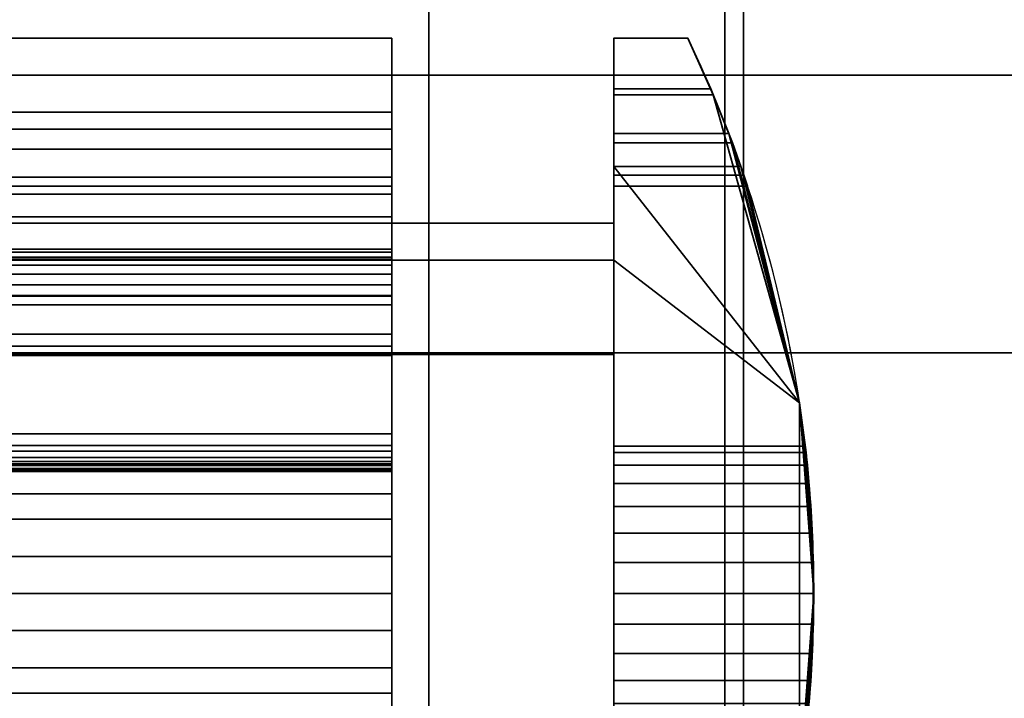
# Model space of a CAD drawing. Header units: millimetres. Extents: x -625 to 3725, y -115 to 86.
# Tile 481 of 656: x 1965 to 1979, y -22 to -13. Entities that reach past the tile are written whole.
import ezdxf

# ---------------------------------------------------------------- set-up
doc = ezdxf.new("R2010")
doc.units = ezdxf.units.MM
doc.layers.add('152', color=7, linetype='Continuous', true_color=0xffffff)

# ---------------------------------------------------------------- blocks, each defined once
blk = doc.blocks.new('UG_SURFACE_002')
at = {"layer": '152', "color": 252, "linetype": 'Continuous', "lineweight": 35}
for points in [[(2187, -14, 2237), (2187, 86, 2237), (813, 86, 2237), (813, -14, 2237)], [(963, -14, 2087), (963, 86, 2087), (2037, 86, 2087), (2037, -14, 2087)], [(2187, -14, 2237), (813, -14, 2237), (963, -14, 2087), (2037, -14, 2087)]]:
    blk.add_3dface(points, dxfattribs=at)
blk = doc.blocks.new('UG_SURFACE_057')
at = {"layer": '152', "color": 250, "linetype": 'Continuous', "lineweight": 35}
for points in [[(1029.5, -14.5, 3.5), (1970.5, -14.5, 3.5), (1970.5, -14.728, 2.352), (1029.5, -14.728, 2.352)], [(1029.5, -14.5, 23.5), (1970.5, -14.5, 23.5), (1970.5, -14.5, 3.5), (1029.5, -14.5, 3.5)], [(1029.5, -15.5, 23.5), (1970.5, -15.5, 23.5), (1970.5, -14.5, 23.5), (1029.5, -14.5, 23.5)], [(1970.5, -14.5, 3.5), (1970.5, -14.5, 23.5), (1970.5, -15.5, 5.5), (1970.5, -15.5, 3.5)], [(1970.5, -15.5, 3.5), (1970.5, -15.606, 2.856), (1970.5, -14.728, 2.352), (1970.5, -14.5, 3.5)], [(1970.5, -14.5, 23.5), (1970.5, -15.5, 23.5), (1970.5, -15.5, 6.5)], [(1970.5, -15.5, 6.5), (1970.5, -15.5, 5.5), (1970.5, -14.5, 23.5)], [(1029.5, -14.728, 2.352), (1970.5, -14.728, 2.352), (1970.5, -15.379, 1.379), (1029.5, -15.379, 1.379)], [(1970.5, -15.606, 2.856), (1970.5, -15.915, 2.281), (1970.5, -15.379, 1.379), (1970.5, -14.728, 2.352)], [(1029.5, -15.379, 1.379), (1970.5, -15.379, 1.379), (1970.5, -16.352, 0.728), (1029.5, -16.352, 0.728)], [(1970.5, -16.352, 0.728), (1970.5, -15.379, 1.379), (1970.5, -15.915, 2.281), (1970.5, -16.391, 1.835)], [(1029.5, -15.5, 5.5), (1970.5, -15.5, 5.5), (1970.5, -19.216, 5.5), (1029.5, -19.216, 5.5)], [(1029.5, -15.5, 3.5), (1970.5, -15.5, 3.5), (1970.5, -15.5, 5.5), (1029.5, -15.5, 5.5)], [(1029.5, -15.606, 2.856), (1970.5, -15.606, 2.856), (1970.5, -15.5, 3.5), (1029.5, -15.5, 3.5)], [(1029.5, -15.5, 6.5), (1970.5, -15.5, 6.5), (1970.5, -15.5, 23.5), (1029.5, -15.5, 23.5)], [(1029.5, -20.5, 6.5), (1970.5, -20.5, 6.5), (1970.5, -15.5, 6.5), (1029.5, -15.5, 6.5)], [(1970.5, -15.5, 6.5), (1970.5, -21, 5.5), (1970.5, -19.216, 5.5)], [(1970.5, -15.5, 6.5), (1970.5, -22.784, 5.5), (1970.5, -21, 5.5)], [(1970.5, -22.784, 5.5), (1970.5, -15.5, 6.5), (1970.5, -20.5, 6.5)], [(1970.5, -19.216, 5.5), (1970.5, -15.5, 5.5), (1970.5, -15.5, 6.5)], [(1029.5, -15.915, 2.281), (1970.5, -15.915, 2.281), (1970.5, -15.606, 2.856), (1029.5, -15.606, 2.856)], [(1029.5, -16.391, 1.835), (1970.5, -16.391, 1.835), (1970.5, -15.915, 2.281), (1029.5, -15.915, 2.281)], [(1029.5, -16.352, 0.728), (1970.5, -16.352, 0.728), (1970.5, -17.5, 0.5), (1029.5, -17.5, 0.5)], [(1970.5, -16.391, 1.835), (1970.5, -16.986, 1.567), (1970.5, -16.352, 0.728)], [(1970.5, -17.5, 0.5), (1970.5, -16.352, 0.728), (1970.5, -17.658, 1.5)], [(1970.5, -17.658, 1.5), (1970.5, -16.352, 0.728), (1970.5, -16.986, 1.567)], [(1029.5, -16.986, 1.567), (1970.5, -16.986, 1.567), (1970.5, -16.391, 1.835), (1029.5, -16.391, 1.835)], [(1029.5, -16.458, 3.623), (1970.5, -16.458, 3.623), (1970.5, -16.486, 3.478), (1029.5, -16.486, 3.478)], [(1029.5, -16.486, 3.767), (1970.5, -16.486, 3.767), (1970.5, -16.458, 3.623), (1029.5, -16.458, 3.623)], [(1029.5, -16.486, 3.478), (1970.5, -16.486, 3.478), (1970.5, -16.566, 3.354), (1029.5, -16.566, 3.354)], [(1029.5, -16.566, 3.891), (1970.5, -16.566, 3.891), (1970.5, -16.486, 3.767), (1029.5, -16.486, 3.767)], [(1970.5, -16.687, 3.269), (1970.5, -16.566, 3.354), (1970.5, -16.486, 3.478), (1970.5, -16.458, 3.623)], [(1970.5, -16.458, 3.623), (1970.5, -16.486, 3.767), (1970.5, -16.687, 3.269)], [(1970.5, -16.486, 3.767), (1970.5, -16.83, 3.235), (1970.5, -16.687, 3.269)], [(1970.5, -16.486, 3.767), (1970.5, -17.103, 3.332), (1970.5, -16.976, 3.257), (1970.5, -16.83, 3.235)], [(1970.5, -16.486, 3.767), (1970.5, -16.566, 3.891), (1970.5, -17.103, 3.332)], [(1029.5, -16.566, 3.354), (1970.5, -16.566, 3.354), (1970.5, -16.687, 3.269), (1029.5, -16.687, 3.269)], [(1029.5, -17.785, 4.87), (1970.5, -17.785, 4.87), (1970.5, -16.566, 3.891), (1029.5, -16.566, 3.891)], [(1970.5, -16.566, 3.891), (1970.5, -17.785, 4.87), (1970.5, -18.843, 4.791), (1970.5, -17.103, 3.332)], [(1029.5, -16.687, 3.269), (1970.5, -16.687, 3.269), (1970.5, -16.83, 3.235), (1029.5, -16.83, 3.235)], [(1029.5, -16.83, 3.235), (1970.5, -16.83, 3.235), (1970.5, -16.976, 3.257), (1029.5, -16.976, 3.257)], [(1029.5, -16.976, 3.257), (1970.5, -16.976, 3.257), (1970.5, -17.103, 3.332), (1029.5, -17.103, 3.332)], [(1029.5, -19.001, 3.033), (1970.5, -19.001, 3.033), (1970.5, -16.986, 1.567), (1029.5, -16.986, 1.567)], [(1970.5, -19.27, 2.674), (1970.5, -17.658, 1.5), (1970.5, -16.986, 1.567), (1970.5, -19.001, 3.033)], [(1029.5, -17.103, 3.332), (1970.5, -17.103, 3.332), (1970.5, -18.843, 4.791), (1029.5, -18.843, 4.791)], [(1029.5, -17.5, 0.5), (1970.5, -17.5, 0.5), (1970.5, -24.5, 0.5), (1029.5, -24.5, 0.5)], [(1970.5, -17.658, 1.5), (1970.5, -24.342, 1.5), (1970.5, -24.5, 0.5), (1970.5, -17.5, 0.5)], [(1029.5, -17.658, 1.5), (1970.5, -17.658, 1.5), (1970.5, -19.27, 2.674), (1029.5, -19.27, 2.674)], [(1029.5, -24.342, 1.5), (1970.5, -24.342, 1.5), (1970.5, -17.658, 1.5), (1029.5, -17.658, 1.5)], [(1029.5, -19.216, 5.5), (1970.5, -19.216, 5.5), (1970.5, -17.785, 4.87), (1029.5, -17.785, 4.87)], [(1970.5, -17.785, 4.87), (1970.5, -19.216, 5.5), (1970.5, -21, 5.5), (1970.5, -18.843, 4.791)], [(1029.5, -18.843, 4.791), (1970.5, -18.843, 4.791), (1970.5, -21, 5.5), (1029.5, -21, 5.5)], [(1029.5, -19.079, 3.07), (1970.5, -19.079, 3.07), (1970.5, -19.001, 3.033), (1029.5, -19.001, 3.033)], [(1970.5, -19.355, 2.821), (1970.5, -19.001, 3.033), (1970.5, -19.079, 3.07)], [(1970.5, -19.355, 2.821), (1970.5, -19.327, 2.739), (1970.5, -19.27, 2.674), (1970.5, -19.001, 3.033)], [(1029.5, -19.166, 3.074), (1970.5, -19.166, 3.074), (1970.5, -19.079, 3.07), (1029.5, -19.079, 3.07)], [(1970.5, -19.079, 3.07), (1970.5, -19.166, 3.074), (1970.5, -19.248, 3.044), (1970.5, -19.355, 2.821)], [(1029.5, -19.248, 3.044), (1970.5, -19.248, 3.044), (1970.5, -19.166, 3.074), (1029.5, -19.166, 3.074)], [(1029.5, -19.313, 2.986), (1970.5, -19.313, 2.986), (1970.5, -19.248, 3.044), (1029.5, -19.248, 3.044)], [(1029.5, -19.27, 2.674), (1970.5, -19.27, 2.674), (1970.5, -19.327, 2.739), (1029.5, -19.327, 2.739)], [(1970.5, -19.248, 3.044), (1970.5, -19.313, 2.986), (1970.5, -19.35, 2.908), (1970.5, -19.355, 2.821)], [(1029.5, -19.35, 2.908), (1970.5, -19.35, 2.908), (1970.5, -19.313, 2.986), (1029.5, -19.313, 2.986)], [(1029.5, -19.327, 2.739), (1970.5, -19.327, 2.739), (1970.5, -19.355, 2.821), (1029.5, -19.355, 2.821)], [(1029.5, -19.355, 2.821), (1970.5, -19.355, 2.821), (1970.5, -19.35, 2.908), (1029.5, -19.35, 2.908)], [(1029.5, -19.653, 7.5), (1970.5, -19.653, 7.5), (1970.5, -20.5, 7.5), (1029.5, -20.5, 7.5)], [(1029.5, -19.995, 8.44), (1970.5, -19.995, 8.44), (1970.5, -19.653, 7.5), (1029.5, -19.653, 7.5)], [(1970.5, -20.5, 7.5), (1970.5, -19.653, 7.5), (1970.5, -19.995, 8.44)], [(1029.5, -22.005, 8.44), (1970.5, -22.005, 8.44), (1970.5, -19.995, 8.44), (1029.5, -19.995, 8.44)], [(1970.5, -19.995, 8.44), (1970.5, -21.5, 7.5), (1970.5, -20.5, 7.5)], [(1970.5, -19.995, 8.44), (1970.5, -22.005, 8.44), (1970.5, -22.347, 7.5), (1970.5, -21.5, 7.5)], [(1029.5, -20.5, 7.5), (1970.5, -20.5, 7.5), (1970.5, -20.5, 6.5), (1029.5, -20.5, 6.5)], [(1970.5, -22.784, 5.5), (1970.5, -20.5, 6.5), (1970.5, -21.5, 6.5)], [(1970.5, -20.5, 6.5), (1970.5, -20.5, 7.5), (1970.5, -21.5, 7.5), (1970.5, -21.5, 6.5)], [(1029.5, -21, 5.5), (1970.5, -21, 5.5), (1970.5, -23.157, 4.791), (1029.5, -23.157, 4.791)], [(1970.5, -22.784, 5.5), (1970.5, -24.215, 4.87), (1970.5, -23.157, 4.791), (1970.5, -21, 5.5)], [(1029.5, -21.5, 7.5), (1970.5, -21.5, 7.5), (1970.5, -22.347, 7.5), (1029.5, -22.347, 7.5)], [(1029.5, -21.5, 6.5), (1970.5, -21.5, 6.5), (1970.5, -21.5, 7.5), (1029.5, -21.5, 7.5)], [(1029.5, -26.5, 6.5), (1970.5, -26.5, 6.5), (1970.5, -21.5, 6.5), (1029.5, -21.5, 6.5)], [(1970.5, -21.5, 6.5), (1970.5, -26.5, 6.5), (1970.5, -26.5, 5.5), (1970.5, -22.784, 5.5)], [(1029.5, -22.347, 7.5), (1970.5, -22.347, 7.5), (1970.5, -22.005, 8.44), (1029.5, -22.005, 8.44)]]:
    blk.add_3dface(points, dxfattribs=at)
blk = doc.blocks.new('UG_SURFACE_058')
at = {"layer": '152', "color": 252, "linetype": 'Continuous', "lineweight": 35}
for points in [[(1029.5, -13.5, 0.5), (1970.5, -13.5, 0.5), (1970.5, -14.5, 0.5), (1029.5, -14.5, 0.5)], [(1029.5, -13.5, 26.5), (1970.5, -13.5, 26.5), (1970.5, -13.5, 0.5), (1029.5, -13.5, 0.5)], [(1029.5, -14.5, 26.5), (1970.5, -14.5, 26.5), (1970.5, -13.5, 26.5), (1029.5, -13.5, 26.5)], [(1029.5, -13.5, 29.5), (1970.5, -13.5, 29.5), (1970.5, -14.5, 29.5), (1029.5, -14.5, 29.5)], [(1029.5, -13.5, 30.5), (1970.5, -13.5, 30.5), (1970.5, -13.5, 29.5), (1029.5, -13.5, 29.5)], [(1029.5, -17.75, 30.5), (1970.5, -17.75, 30.5), (1970.5, -13.5, 30.5), (1029.5, -13.5, 30.5)], [(1970.5, -13.5, 30.5), (1970.5, -16.5, 29.5), (1970.5, -14.5, 29.5)], [(1970.5, -16, 25), (1970.5, -14.5, 24), (1970.5, -13.5, 26.5), (1970.5, -14.5, 26.5)], [(1970.5, -14.5, 29.5), (1970.5, -13.5, 29.5), (1970.5, -13.5, 30.5)], [(1970.5, -13.5, 30.5), (1970.5, -17.75, 30.5), (1970.5, -17.75, 29.5), (1970.5, -16.5, 29.5)], [(1970.5, -14.5, 24), (1970.5, -14.5, 0.5), (1970.5, -13.5, 0.5), (1970.5, -13.5, 26.5)], [(1029.5, -14.5, 24), (1970.5, -14.5, 24), (1970.5, -17.772, 24), (1029.5, -17.772, 24)], [(1029.5, -14.5, 0.5), (1970.5, -14.5, 0.5), (1970.5, -14.5, 24), (1029.5, -14.5, 24)], [(1029.5, -15, 28), (1970.5, -15, 28), (1970.5, -14.5, 26.5), (1029.5, -14.5, 26.5)], [(1029.5, -14.5, 29.5), (1970.5, -14.5, 29.5), (1970.5, -15, 28), (1029.5, -15, 28)], [(1970.5, -16, 27), (1970.5, -16, 25), (1970.5, -14.5, 26.5), (1970.5, -15, 28)], [(1970.5, -16.5, 29.5), (1970.5, -16.5, 28), (1970.5, -16, 27), (1970.5, -14.5, 29.5)], [(1970.5, -15, 28), (1970.5, -14.5, 29.5), (1970.5, -16, 27)], [(1970.5, -16, 25), (1970.5, -17.772, 25), (1970.5, -17.772, 24), (1970.5, -14.5, 24)], [(1029.5, -16, 27), (1970.5, -16, 27), (1970.5, -26, 27), (1029.5, -26, 27)], [(1029.5, -16, 25), (1970.5, -16, 25), (1970.5, -16, 27), (1029.5, -16, 27)], [(1029.5, -17.772, 25), (1970.5, -17.772, 25), (1970.5, -16, 25), (1029.5, -16, 25)], [(1970.5, -26, 27), (1970.5, -16, 27), (1970.5, -16.5, 28), (1970.5, -25.5, 28)], [(1029.5, -16.5, 29.5), (1970.5, -16.5, 29.5), (1970.5, -17.75, 29.5), (1029.5, -17.75, 29.5)], [(1029.5, -16.5, 28), (1970.5, -16.5, 28), (1970.5, -16.5, 29.5), (1029.5, -16.5, 29.5)], [(1029.5, -25.5, 28), (1970.5, -25.5, 28), (1970.5, -16.5, 28), (1029.5, -16.5, 28)], [(1029.5, -17.75, 29.5), (1970.5, -17.75, 29.5), (1970.5, -17.75, 30.5), (1029.5, -17.75, 30.5)], [(1029.5, -17.772, 24), (1970.5, -17.772, 24), (1970.5, -17.772, 25), (1029.5, -17.772, 25)]]:
    blk.add_3dface(points, dxfattribs=at)
blk = doc.blocks.new('UG_SURFACE_059')
at = {"layer": '152', "color": 254, "linetype": 'Continuous', "lineweight": 35}
for points in [[(1974.843, -14.265, 15.848), (1973.5, -14.265, 15.848), (1973.5, -13.5, 16), (1974.5, -13.5, 16)], [(1974.5, -13.5, 27), (1973.5, -13.5, 27), (1973.5, -14.184, 27.121), (1974.809, -14.184, 27.121)], [(1974.5, -13.5, 27), (1974.5, -13.5, 16), (1973.5, -13.5, 16), (1973.5, -13.5, 27)], [(1973.5, -13.5, 27), (1973.5, -16.5, 24), (1973.5, -16, 25)], [(1973.5, -14.184, 27.121), (1973.5, -13.5, 27), (1973.5, -16, 25)], [(1973.5, -16.5, 24), (1973.5, -13.5, 27), (1973.5, -13.5, 16), (1973.5, -14.265, 15.848)], [(1974.809, -14.184, 27.121), (1974.843, -14.265, 15.848), (1974.5, -13.5, 16)], [(1974.5, -13.5, 16), (1974.5, -13.5, 27), (1974.809, -14.184, 27.121)], [(1974.809, -14.184, 27.121), (1973.5, -14.184, 27.121), (1973.5, -14.786, 27.468), (1975.052, -14.786, 27.468)], [(1973.5, -14.786, 27.468), (1973.5, -14.184, 27.121), (1973.5, -16, 25)], [(1974.809, -14.184, 27.121), (1975.052, -14.786, 27.468), (1974.843, -14.265, 15.848)], [(1975.101, -14.914, 15.414), (1973.5, -14.914, 15.414), (1973.5, -14.265, 15.848), (1974.843, -14.265, 15.848)], [(1973.5, -16.5, 24), (1973.5, -14.265, 15.848), (1973.5, -14.914, 15.414)], [(1976.008, -18.425, 28), (1974.843, -14.265, 15.848), (1975.052, -14.786, 27.468)], [(1976.008, -18.425, 28), (1975.101, -14.914, 15.414), (1974.843, -14.265, 15.848)], [(1975.052, -14.786, 27.468), (1973.5, -14.786, 27.468), (1973.5, -15.232, 28), (1975.216, -15.232, 28)], [(1973.5, -16, 25), (1973.5, -16, 27), (1973.5, -15.232, 28), (1973.5, -14.786, 27.468)], [(1975.052, -14.786, 27.468), (1975.216, -15.232, 28), (1976.008, -18.425, 28)], [(1975.256, -15.348, 14.765), (1973.5, -15.348, 14.765), (1973.5, -14.914, 15.414), (1975.101, -14.914, 15.414)], [(1973.5, -14.914, 15.414), (1973.5, -15.348, 14.765), (1973.5, -16.5, 14), (1973.5, -16.5, 24)], [(1975.256, -15.348, 14.765), (1975.101, -14.914, 15.414), (1976.008, -18.425, 28)], [(1973.5, -15.232, 28), (1973.5, -26.768, 28), (1976.008, -23.575, 28), (1976.008, -18.425, 28)], [(1976.008, -18.425, 28), (1975.216, -15.232, 28), (1973.5, -15.232, 28)], [(1973.5, -26.768, 28), (1973.5, -15.232, 28), (1973.5, -16, 27), (1973.5, -26, 27)], [(1975.308, -15.5, 14), (1973.5, -15.5, 14), (1973.5, -15.348, 14.765), (1975.256, -15.348, 14.765)], [(1973.5, -15.348, 14.765), (1973.5, -15.5, 14), (1973.5, -16.5, 14)], [(1976.008, -18.425, 28), (1976.008, -18.425, 14), (1975.256, -15.348, 14.765)], [(1976.008, -18.425, 14), (1975.308, -15.5, 14), (1975.256, -15.348, 14.765)], [(1973.5, -16.5, 14), (1973.5, -15.5, 14), (1975.308, -15.5, 14), (1976.008, -18.425, 14)], [(1955.5, -16, 25), (1973.5, -16, 25), (1973.5, -17.772, 25), (1955.5, -17.772, 25)], [(1955.5, -16, 27), (1973.5, -16, 27), (1973.5, -16, 25), (1955.5, -16, 25)], [(1955.5, -26, 27), (1973.5, -26, 27), (1973.5, -16, 27), (1955.5, -16, 27)], [(1973.5, -16.5, 24), (1973.5, -17.772, 24), (1973.5, -17.772, 25), (1973.5, -16, 25)], [(1973.5, -25.5, 14), (1955.5, -25.5, 14), (1955.5, -16.5, 14), (1973.5, -16.5, 14)], [(1955.5, -16.5, 24), (1973.5, -16.5, 24), (1973.5, -16.5, 14), (1955.5, -16.5, 14)], [(1955.5, -17.772, 24), (1973.5, -17.772, 24), (1973.5, -16.5, 24), (1955.5, -16.5, 24)], [(1973.5, -16.5, 14), (1976.008, -18.425, 14), (1976.008, -23.575, 14), (1973.5, -25.5, 14)], [(1955.5, -17.772, 25), (1973.5, -17.772, 25), (1973.5, -17.772, 24), (1955.5, -17.772, 24)], [(1976.008, -18.425, 28), (1976.096, -19.098, 22.118), (1976.086, -19.011, 21.291)], [(1976.2, -21, 23.5), (1976.008, -18.425, 28), (1976.008, -23.575, 28)], [(1976.2, -21, 23.5), (1976.181, -20.187, 23.327), (1976.008, -18.425, 28)], [(1976.181, -20.187, 23.327), (1976.136, -19.514, 22.838), (1976.008, -18.425, 28)], [(1976.136, -19.514, 22.838), (1976.096, -19.098, 22.118), (1976.008, -18.425, 28)], [(1976.008, -18.425, 14), (1976.16, -19.824, 19.882), (1976.195, -20.584, 19.544)], [(1976.195, -20.584, 19.544), (1976.195, -21.416, 19.544), (1976.008, -23.575, 14), (1976.008, -18.425, 14)], [(1976.008, -18.425, 14), (1976.086, -19.011, 21.291), (1976.114, -19.268, 20.5)], [(1976.114, -19.268, 20.5), (1976.16, -19.824, 19.882), (1976.008, -18.425, 14)], [(1976.086, -19.011, 21.291), (1976.008, -18.425, 14), (1976.008, -18.425, 28)], [(1973.5, -19.268, 20.5), (1973.5, -19.011, 21.291), (1973.5, -19.098, 22.118), (1973.5, -21, 21.5)], [(1976.096, -19.098, 22.118), (1973.5, -19.098, 22.118), (1973.5, -19.011, 21.291), (1976.086, -19.011, 21.291)], [(1976.086, -19.011, 21.291), (1973.5, -19.011, 21.291), (1973.5, -19.268, 20.5), (1976.114, -19.268, 20.5)], [(1973.5, -19.098, 22.118), (1973.5, -19.514, 22.838), (1973.5, -20.187, 23.327), (1973.5, -21, 21.5)], [(1976.136, -19.514, 22.838), (1973.5, -19.514, 22.838), (1973.5, -19.098, 22.118), (1976.096, -19.098, 22.118)], [(1973.5, -20.584, 19.544), (1973.5, -19.824, 19.882), (1973.5, -19.268, 20.5), (1973.5, -21, 21.5)], [(1976.114, -19.268, 20.5), (1973.5, -19.268, 20.5), (1973.5, -19.824, 19.882), (1976.16, -19.824, 19.882)], [(1976.181, -20.187, 23.327), (1973.5, -20.187, 23.327), (1973.5, -19.514, 22.838), (1976.136, -19.514, 22.838)], [(1976.16, -19.824, 19.882), (1973.5, -19.824, 19.882), (1973.5, -20.584, 19.544), (1976.195, -20.584, 19.544)], [(1973.5, -20.187, 23.327), (1973.5, -21, 23.5), (1973.5, -21.813, 23.327), (1973.5, -21, 21.5)], [(1976.2, -21, 23.5), (1973.5, -21, 23.5), (1973.5, -20.187, 23.327), (1976.181, -20.187, 23.327)], [(1973.5, -22.176, 19.882), (1973.5, -21.416, 19.544), (1973.5, -20.584, 19.544), (1973.5, -21, 21.5)], [(1976.195, -20.584, 19.544), (1973.5, -20.584, 19.544), (1973.5, -21.416, 19.544), (1976.195, -21.416, 19.544)], [(1973.5, -21, 21.5), (1973.5, -22.989, 21.291), (1973.5, -22.732, 20.5), (1973.5, -22.176, 19.882)], [(1973.5, -21.813, 23.327), (1973.5, -22.486, 22.838), (1973.5, -22.902, 22.118), (1973.5, -21, 21.5)], [(1973.5, -22.902, 22.118), (1973.5, -23, 21.5), (1973.5, -22.989, 21.291), (1973.5, -21, 21.5)], [(1976.181, -21.813, 23.327), (1973.5, -21.813, 23.327), (1973.5, -21, 23.5), (1976.2, -21, 23.5)], [(1976.008, -23.575, 28), (1976.181, -21.813, 23.327), (1976.2, -21, 23.5)], [(1976.195, -21.416, 19.544), (1973.5, -21.416, 19.544), (1973.5, -22.176, 19.882), (1976.16, -22.176, 19.882)], [(1976.195, -21.416, 19.544), (1976.16, -22.176, 19.882), (1976.008, -23.575, 14)], [(1976.136, -22.486, 22.838), (1973.5, -22.486, 22.838), (1973.5, -21.813, 23.327), (1976.181, -21.813, 23.327)], [(1976.008, -23.575, 28), (1976.136, -22.486, 22.838), (1976.181, -21.813, 23.327)], [(1976.16, -22.176, 19.882), (1973.5, -22.176, 19.882), (1973.5, -22.732, 20.5), (1976.114, -22.732, 20.5)], [(1976.16, -22.176, 19.882), (1976.114, -22.732, 20.5), (1976.008, -23.575, 14)]]:
    blk.add_3dface(points, dxfattribs=at)
blk = doc.blocks.new('UG_SURFACE_060')
at = {"layer": '152', "color": 32, "linetype": 'Continuous', "lineweight": 35}
for points in [[(1029, -34, 2017), (1971, -34, 2017), (1971, 0, 2017), (1029, 0, 2017)], [(1971, 0, 2017), (1971, -34, 2017), (1971, -34), (1971, -29, 30.5)], [(1971, -29, 30.5), (1971, -13, 30.5), (1971, 0, 2017)], [(1029, -29, 30.5), (1029, -13, 30.5), (1971, -13, 30.5), (1971, -29, 30.5)]]:
    blk.add_3dface(points, dxfattribs=at)
blk = doc.blocks.new('UG_SURFACE_072')
at = {"layer": '152', "color": 41, "linetype": 'Continuous', "lineweight": 35}
for points in [[(2089.75, -32.75, 2137.75), (2089.75, -17.75, 2137.75), (910.25, -17.75, 2137.75), (910.25, -32.75, 2137.75)], [(2089.75, -17.75, 2137.75), (2019.75, -17.75, 2067.75), (980.25, -17.75, 2067.75), (910.25, -17.75, 2137.75)], [(2019.75, -17.75, 2067.75), (2019.75, -32.75, 2067.75), (980.25, -32.75, 2067.75), (980.25, -17.75, 2067.75)]]:
    blk.add_3dface(points, dxfattribs=at)
blk = doc.blocks.new('UG_SURFACE_073')
at = {"layer": '152', "color": 14, "linetype": 'Continuous', "lineweight": 35}
for points in [[(2094.75, -14, 2142.75), (2089.75, -14, 2137.75), (910.25, -14, 2137.75), (905.25, -14, 2142.75)], [(2094.75, -29.75, 2142.75), (2094.75, -14, 2142.75), (905.25, -14, 2142.75), (905.25, -29.75, 2142.75)], [(910.25, -14, 2137.75), (2089.75, -14, 2137.75), (2089.75, -32.75, 2137.75), (910.25, -32.75, 2137.75)]]:
    blk.add_3dface(points, dxfattribs=at)
blk = doc.blocks.new('UG_SURFACE_074')
at = {"layer": '152', "color": 14, "linetype": 'Continuous', "lineweight": 35}
for points in [[(2018.8, -17.75, 2066.8), (2018.8, 11.25, 2066.8), (981.2, 11.25, 2066.8), (981.2, -17.75, 2066.8)], [(2014.75, 8.5, 2062.75), (2014.75, -29.75, 2062.75), (985.25, -29.75, 2062.75), (985.25, 8.5, 2062.75)], [(2019.75, -32.75, 2067.75), (2019.75, -17.75, 2067.75), (980.25, -17.75, 2067.75), (980.25, -32.75, 2067.75)], [(2019.75, -17.75, 2067.75), (2018.8, -17.75, 2066.8), (981.2, -17.75, 2066.8), (980.25, -17.75, 2067.75)]]:
    blk.add_3dface(points, dxfattribs=at)
blk = doc.blocks.new('UG_SURFACE_075')
at = {"layer": '152', "color": 7, "linetype": 'Continuous', "lineweight": 35}
for points in [[(985.25, 8.25, 2062.75), (985.25, -29.75, 2062.75), (2014.75, -29.75, 2062.75), (2014.75, 8.25, 2062.75)], [(2014.5, 8.25, 2062.5), (2014.5, -29.75, 2062.5), (985.5, -29.75, 2062.5), (985.5, 8.25, 2062.5)], [(2095, -29.75, 2143), (2095, -14, 2143), (905, -14, 2143), (905, -29.75, 2143)], [(2094.75, -14, 2142.75), (905.25, -14, 2142.75), (905, -14, 2143), (2095, -14, 2143)], [(905.25, -29.75, 2142.75), (905.25, -14, 2142.75), (2094.75, -14, 2142.75), (2094.75, -29.75, 2142.75)]]:
    blk.add_3dface(points, dxfattribs=at)
blk = doc.blocks.new('UG_SURFACE_084')
at = {"layer": '152', "color": 31, "linetype": 'Continuous', "lineweight": 35}
for points in [[(2023.25, -17.75, 2071.25), (2023.25, 67.25, 2071.25), (976.75, 67.25, 2071.25), (976.75, -17.75, 2071.25)], [(2018.75, 13.25, 2066.75), (2018.75, -17.75, 2066.75), (981.25, -17.75, 2066.75), (981.25, 13.25, 2066.75)], [(2014.25, -27.75, 2062.25), (2014.25, 13.25, 2062.25), (985.75, 13.25, 2062.25), (985.75, -27.75, 2062.25)], [(2014.25, 13.25, 2062.25), (1975.475, -29.183, 2023.475), (1975.424, -29.058, 2023.424), (1975.25, -27.75, 2023.25)], [(1975.25, -27.75, 2023.25), (1975.25, 3.25, 2023.25), (2014.25, 13.25, 2062.25)], [(1975.475, -29.183, 2023.475), (2014.25, 13.25, 2062.25), (2014.25, -27.75, 2062.25), (2014.212, -28.144, 2062.212)], [(1975.25, 3.25, 2023.25), (1975.25, -27.75, 2023.25), (1024.75, -27.75, 2023.25), (1024.75, 3.25, 2023.25)], [(2018.75, -17.75, 2066.75), (2023.25, -17.75, 2071.25), (976.75, -17.75, 2071.25), (981.25, -17.75, 2066.75)]]:
    blk.add_3dface(points, dxfattribs=at)
blk = doc.blocks.new('UG_SURFACE_086')
at = {"layer": '152', "color": 7, "linetype": 'Continuous', "lineweight": 35}
for points in [[(1024.75, 2.75, 2023.25), (1024.75, -27.75, 2023.25), (1975.25, -27.75, 2023.25), (1975.25, 2.75, 2023.25)], [(1975, 2.75, 2023), (1975, -27.75, 2023), (1025, -27.75, 2023), (1025, 2.75, 2023)], [(1975, -27.75, 2023), (1975, 2.75, 2023), (1975.25, 2.75, 2023.25), (1975.25, -27.75, 2023.25)], [(2014.5, -27.75, 2062.5), (2014.5, -17.75, 2062.5), (985.5, -17.75, 2062.5), (985.5, -27.75, 2062.5)], [(2014.5, -17.75, 2062.5), (2014.25, -17.75, 2062.25), (985.75, -17.75, 2062.25), (985.5, -17.75, 2062.5)], [(985.75, -27.75, 2062.25), (985.75, -17.75, 2062.25), (2014.25, -17.75, 2062.25), (2014.25, -27.75, 2062.25)]]:
    blk.add_3dface(points, dxfattribs=at)
blk = doc.blocks.new('UG_SURFACE_088')
at = {"layer": '152', "color": 31, "linetype": 'Continuous', "lineweight": 35}
for points in [[(1975.25, -27.75, -3), (1975.25, 3.25, -3), (2014.25, 13.25, -3), (2014.25, -27.75, -3)], [(2014.25, 13.25, 2062.25), (1975.25, 3.25, 2023.25), (1975.25, -27.75, 2023.25)], [(1975.25, -27.75, 2023.25), (1975.423, -29.054, 2023.423), (1975.424, -29.055, 2023.423), (2014.25, 13.25, 2062.25)], [(2014.25, 13.25, 2062.25), (1975.424, -29.055, 2023.423), (1976.039, -30.41, 2024.039)], [(2014.202, -28.05, 2062.202), (2014.25, -27.75, 2062.25), (2014.25, 13.25, 2062.25), (1976.039, -30.41, 2024.039)], [(1975.25, 3.25, -3), (1975.25, -27.75, -3), (1975.25, -27.75, 2023.25), (1975.25, 3.25, 2023.25)]]:
    blk.add_3dface(points, dxfattribs=at)
blk = doc.blocks.new('UG_SURFACE_089')
at = {"layer": '152', "color": 7, "linetype": 'Continuous', "lineweight": 35}
for points in [[(1975, 2.75, -3), (1975, -27.75, -3), (1975, -27.75, 2023), (1975, 2.75, 2023)], [(1975.25, -27.75, 2023.25), (1975.25, 2.75, 2023.25), (1975, 2.75, 2023), (1975, -27.75, 2023)], [(1975.25, -27.75, -3), (1975, -27.75, -3), (1975, 2.75, -3), (1975.25, 2.75, -3)], [(1975.25, 2.75, 2023.25), (1975.25, -27.75, 2023.25), (1975.25, -27.75, -3), (1975.25, 2.75, -3)]]:
    blk.add_3dface(points, dxfattribs=at)

msp = doc.modelspace()

# ---------------------------------------------------------------- linework, layer by layer
at = {"layer": '152', "color": 251, "linetype": 'Continuous', "lineweight": -3, "true_color": 0x636466}
for p, q in [((1975.25, 3.25, 2023.25), (1975.25, -27.75, 2023.25)), ((1975.25, 3.25, 2023.25), (1975.25, -27.75, 2023.25)), ((1975.25, 3.25, -3), (1975.25, -27.75, -3)), ((1975, 2.75, 2023), (1975, -27.75, 2023)), ((1975, 2.75, -3), (1975, -27.75, -3)), ((1975, 2.75, 2023), (1975, -27.75, 2023)), ((1975.25, 2.75, 2023.25), (1975.25, -27.75, 2023.25)), ((1975.25, 2.75, 2023.25), (1975.25, -27.75, 2023.25)), ((1975.25, 2.75, -3), (1975.25, -27.75, -3)), ((1971, 0, 2017), (1971, -34, 2017)), ((1971, -29, 30.5), (1971, -13, 30.5)), ((1970.5, -13.5, 29.5), (1029.5, -13.5, 29.5)), ((1970.5, -13.5, 30.5), (1029.5, -13.5, 30.5)), ((1970.5, -13.5, 0.5), (1029.5, -13.5, 0.5)), ((1970.5, -13.5, 26.5), (1029.5, -13.5, 26.5)), ((1970.5, -13.5, 26.5), (1970.5, -14.5, 26.5)), ((1970.5, -13.5, 0.5), (1970.5, -13.5, 26.5)), ((1970.5, -14.5, 0.5), (1970.5, -13.5, 0.5)), ((1970.5, -13.5, 30.5), (1970.5, -17.75, 30.5)), ((1970.5, -13.5, 29.5), (1970.5, -13.5, 30.5)), ((1970.5, -14.5, 29.5), (1970.5, -13.5, 29.5)), ((1974.5, -13.5, 16), (1973.5, -13.5, 16)), ((1973.5, -13.5, 16), (1973.5, -13.5, 27)), ((1974.5, -13.5, 27), (1973.5, -13.5, 27)), ((1974.5, -13.5, 16), (1973.5, -13.5, 16)), ((1974.5, -13.5, 27), (1974.5, -13.5, 16)), ((2187, -14, 2237), (813, -14, 2237)), ((2095, -14, 2143), (905, -14, 2143)), ((2094.75, -14, 2142.75), (905.25, -14, 2142.75)), ((2094.75, -14, 2142.75), (905.25, -14, 2142.75)), ((2089.75, -14, 2137.75), (910.25, -14, 2137.75)), ((963, -14, 2087), (2037, -14, 2087)), ((1970.5, -14.5, 23.5), (1029.5, -14.5, 23.5)), ((1970.5, -14.5, 29.5), (1029.5, -14.5, 29.5)), ((1970.5, -14.5, 24), (1029.5, -14.5, 24)), ((1970.5, -14.5, 0.5), (1029.5, -14.5, 0.5)), ((1970.5, -14.5, 3.5), (1029.5, -14.5, 3.5)), ((1970.5, -14.5, 26.5), (1029.5, -14.5, 26.5)), ((1970.5, -14.5, 23.5), (1970.5, -15.5, 23.5)), ((1970.5, -17.772, 24), (1970.5, -14.5, 24)), ((1970.5, -14.5, 3.5), (1970.5, -14.5, 23.5)), ((1970.5, -15, 28), (1970.5, -14.5, 29.5)), ((1970.5, -14.5, 26.5), (1970.5, -15, 28)), ((1970.5, -14.5, 24), (1970.5, -14.5, 0.5)), ((1970.5, -15, 28), (1029.5, -15, 28)), ((1973.5, -15.232, 28), (1973.5, -26.768, 28)), ((1975.216, -15.232, 28), (1973.5, -15.232, 28)), ((1970.5, -15.5, 5.5), (1029.5, -15.5, 5.5)), ((1970.5, -15.5, 3.5), (1029.5, -15.5, 3.5)), ((1970.5, -15.5, 6.5), (1029.5, -15.5, 6.5)), ((1970.5, -15.5, 23.5), (1029.5, -15.5, 23.5)), ((1970.5, -15.5, 5.5), (1970.5, -15.5, 3.5)), ((1970.5, -19.216, 5.5), (1970.5, -15.5, 5.5)), ((1970.5, -15.5, 6.5), (1970.5, -20.5, 6.5)), ((1970.5, -15.5, 23.5), (1970.5, -15.5, 6.5)), ((1975.308, -15.5, 14), (1973.5, -15.5, 14)), ((1973.5, -16.5, 14), (1973.5, -15.5, 14)), ((1970.5, -16, 27), (1029.5, -16, 27)), ((1970.5, -16, 25), (1029.5, -16, 25)), ((1973.5, -16, 25), (1955.5, -16, 25)), ((1973.5, -16, 27), (1955.5, -16, 27)), ((1970.5, -26, 27), (1970.5, -16, 27)), ((1970.5, -16, 25), (1970.5, -17.772, 25)), ((1970.5, -16, 27), (1970.5, -16, 25)), ((1973.5, -16, 25), (1973.5, -16, 27)), ((1973.5, -16, 27), (1973.5, -26, 27)), ((1973.5, -17.772, 25), (1973.5, -16, 25)), ((1970.5, -16.5, 28), (1029.5, -16.5, 28)), ((1970.5, -16.5, 29.5), (1029.5, -16.5, 29.5)), ((1970.5, -16.566, 3.891), (1029.5, -16.566, 3.891)), ((1973.5, -16.5, 24), (1955.5, -16.5, 24)), ((1973.5, -16.5, 14), (1955.5, -16.5, 14)), ((1973.5, -16.5, 24), (1955.5, -16.5, 24)), ((1970.5, -17.75, 29.5), (1970.5, -16.5, 29.5)), ((1970.5, -16.5, 28), (1970.5, -25.5, 28)), ((1970.5, -16.5, 29.5), (1970.5, -16.5, 28)), ((1973.5, -16.5, 14), (1973.5, -16.5, 24)), ((1973.5, -16.5, 24), (1973.5, -17.772, 24)), ((1970.5, -16.986, 1.567), (1029.5, -16.986, 1.567)), ((1970.5, -16.986, 1.567), (1970.5, -19.001, 3.033)), ((1970.5, -17.103, 3.332), (1029.5, -17.103, 3.332)), ((1970.5, -17.5, 0.5), (1029.5, -17.5, 0.5)), ((1970.5, -24.5, 0.5), (1970.5, -17.5, 0.5)), ((1970.5, -17.658, 1.5), (1029.5, -17.658, 1.5)), ((1970.5, -17.658, 1.5), (1970.5, -24.342, 1.5)), ((1970.5, -19.27, 2.674), (1970.5, -17.658, 1.5)), ((2089.75, -17.75, 2137.75), (910.25, -17.75, 2137.75)), ((2023.25, -17.75, 2071.25), (976.75, -17.75, 2071.25)), ((2019.75, -17.75, 2067.75), (980.25, -17.75, 2067.75)), ((2019.75, -17.75, 2067.75), (980.25, -17.75, 2067.75)), ((2018.8, -17.75, 2066.8), (981.2, -17.75, 2066.8)), ((2018.75, -17.75, 2066.75), (981.25, -17.75, 2066.75)), ((2014.5, -17.75, 2062.5), (985.5, -17.75, 2062.5)), ((2014.25, -17.75, 2062.25), (985.75, -17.75, 2062.25)), ((1970.5, -17.75, 30.5), (1029.5, -17.75, 30.5)), ((1970.5, -17.75, 29.5), (1029.5, -17.75, 29.5)), ((1970.5, -17.772, 25), (1029.5, -17.772, 25)), ((1970.5, -17.772, 24), (1029.5, -17.772, 24)), ((1973.5, -17.772, 24), (1955.5, -17.772, 24)), ((1973.5, -17.772, 25), (1955.5, -17.772, 25)), ((1970.5, -17.75, 30.5), (1970.5, -17.75, 29.5)), ((1970.5, -17.772, 25), (1970.5, -17.772, 24)), ((1973.5, -17.772, 24), (1973.5, -17.772, 25)), ((1970.5, -19.001, 3.033), (1029.5, -19.001, 3.033)), ((1970.5, -19.216, 5.5), (1029.5, -19.216, 5.5)), ((1970.5, -19.27, 2.674), (1029.5, -19.27, 2.674)), ((1970.5, -19.653, 7.5), (1029.5, -19.653, 7.5)), ((1970.5, -19.653, 7.5), (1970.5, -19.995, 8.44)), ((1970.5, -20.5, 7.5), (1970.5, -19.653, 7.5)), ((1970.5, -19.995, 8.44), (1029.5, -19.995, 8.44)), ((1970.5, -19.995, 8.44), (1970.5, -22.005, 8.44)), ((1970.5, -20.5, 7.5), (1029.5, -20.5, 7.5)), ((1970.5, -20.5, 6.5), (1029.5, -20.5, 6.5)), ((1970.5, -20.5, 6.5), (1970.5, -20.5, 7.5)), ((1970.5, -21, 5.5), (1029.5, -21, 5.5)), ((1970.5, -21.5, 6.5), (1029.5, -21.5, 6.5)), ((1970.5, -21.5, 7.5), (1029.5, -21.5, 7.5)), ((1970.5, -21.5, 6.5), (1970.5, -26.5, 6.5)), ((1970.5, -21.5, 7.5), (1970.5, -21.5, 6.5)), ((1970.5, -22.347, 7.5), (1970.5, -21.5, 7.5)), ((1970.5, -22.005, 8.44), (1029.5, -22.005, 8.44)), ((1970.5, -22.005, 8.44), (1970.5, -22.347, 7.5)), ((1970.5, -22.347, 7.5), (1029.5, -22.347, 7.5))]:
    msp.add_line(p, q, dxfattribs=at)
at = {"layer": '152', "color": 251, "linetype": 'Continuous', "lineweight": -3, "true_color": 0x636466, "extrusion": (1, 0, 0)}
msp.add_circle((-21, 21.5, 1973.5), 2, dxfattribs=at)
at = {"layer": '152', "color": 251, "linetype": 'Continuous', "lineweight": -3, "true_color": 0x636466, "extrusion": (-1, 0, 0)}
for centre, radius, start, end in [((13.5, 14, -1973.5), 2, 0, 90), ((13.5, 29, -1973.5), 2, 270, 330), ((17.5, 3.5, -1970.5), 2, 180, 255.1204), ((21.76, -0.452, -1970.5), 6, 97.2769, 140.9076), ((20.24, -0.452, -1970.5), 6, 39.0924, 82.7231)]:
    msp.add_arc(centre, radius, start, end, dxfattribs=at)
at = {"layer": '152', "color": 251, "linetype": 'Continuous', "lineweight": -3, "true_color": 0x636466, "extrusion": (1, 0, 0)}
for centre, radius, start, end in [((-17.5, 3.5, 1970.5), 3, 270, 0), ((-16.846, 3.623, 1970.5), 0.388, 228.5685, 43.7698), ((-20.899, -0.259, 1970.5), 6, 43.7698, 73.7131), ((-19.133, 2.852, 1970.5), 0.225, 53.9491, 232.3529)]:
    msp.add_arc(centre, radius, start, end, dxfattribs=at)
at = {"layer": '152', "color": 251, "linetype": 'Continuous', "lineweight": -3, "true_color": 0x636466}
for centre, start, end in [((1958.806, -21, 28), 340.6339, 19.3661), ((1958.806, -21, 14), 341.5668, 18.4332)]:
    msp.add_arc(centre, 17.394, start, end, dxfattribs=at)
for points, knots in [([(1975.308, -15.5, 14), (1975.308, -15.5, 14.551), (1975.231, -15.261, 15.084), (1974.946, -14.503, 15.808), (1974.737, -13.996, 16), (1974.5, -13.5, 16)], [0, 0, 0, 0, 0.5, 0.5, 1, 1, 1, 1]), ([(1976.2, -21, 23.5), (1976.2, -21.529, 23.5), (1976.172, -22.046, 23.283), (1976.112, -22.783, 22.545), (1976.085, -23, 22.023), (1976.085, -23, 20.979), (1976.112, -22.788, 20.46), (1976.173, -22.042, 19.713), (1976.2, -21.523, 19.5), (1976.2, -20.478, 19.5), (1976.173, -19.956, 19.716), (1976.112, -19.218, 20.453), (1976.085, -19, 20.969), (1976.085, -19, 22.027), (1976.112, -19.216, 22.544), (1976.172, -19.953, 23.282), (1976.2, -20.471, 23.5), (1976.2, -21, 23.5)], [0, 0, 0, 0, 0.125, 0.125, 0.25, 0.25, 0.375, 0.375, 0.5, 0.5, 0.625, 0.625, 0.75, 0.75, 0.875, 0.875, 1, 1, 1, 1])]:
    msp.add_open_spline(points, degree=3, knots=knots, dxfattribs=at)
msp.add_open_spline([(1974.5, -13.5, 27), (1974.822, -14.174, 27), (1975.086, -14.864, 27.362), (1975.216, -15.232, 28)], degree=3, dxfattribs=at)

# ---------------------------------------------------------------- block references
for name in ['UG_SURFACE_002', 'UG_SURFACE_060', 'UG_SURFACE_084', 'UG_SURFACE_088', 'UG_SURFACE_074', 'UG_SURFACE_075', 'UG_SURFACE_086', 'UG_SURFACE_089', 'UG_SURFACE_058', 'UG_SURFACE_059', 'UG_SURFACE_073', 'UG_SURFACE_057', 'UG_SURFACE_072']:
    msp.add_blockref(name, (0, 0), dxfattribs=at)

doc.saveas('drawing.dxf')
